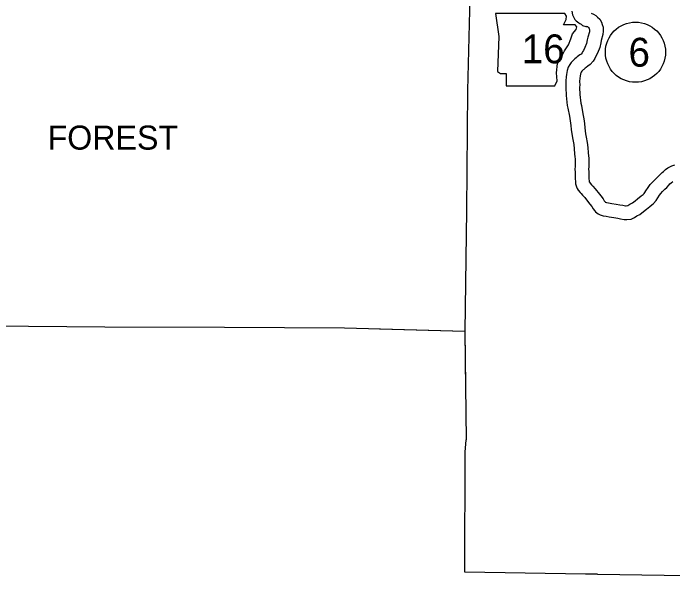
# Model space of a CAD drawing. Extents: x -939622 to -934245, y 1383184 to 1385301.
# Drawn here: x -935392.76 to -935349.36, y 1383951.71 to 1383989.48 of the extents above; entities that cross this region are included whole.
import ezdxf

# ---------------------------------------------------------------- set-up
doc = ezdxf.new("R2010")
doc.units = 0
for name, color, linetype in [('Level 10', 7, 'Continuous'), ('Level 2', 7, 'Continuous'), ('Level 21', 7, 'Continuous'), ('Level 27', 7, 'Continuous'), ('Level 8', 7, 'Continuous')]:
    doc.layers.add(name, color=color, linetype=linetype)

msp = doc.modelspace()

# ---------------------------------------------------------------- linework, layer by layer
at = {"layer": 'Level 10'}
for points in [[(-935356.003, 1383989.615), (-935355.959, 1383989.365), (-935355.815, 1383989.064), (-935355.714, 1383988.98), (-935355.635, 1383988.908), (-935355.538, 1383988.843), (-935355.469, 1383988.795), (-935355.393, 1383988.751), (-935355.294, 1383988.681), (-935355.093, 1383988.616), (-935354.973, 1383988.607), (-935354.958, 1383988.605)], [(-935354.732, 1383989.472), (-935354.587, 1383989.42), (-935354.428, 1383989.324), (-935354.314, 1383989.227), (-935354.168, 1383989.085), (-935354.059, 1383988.894), (-935354.006, 1383988.742), (-935353.947, 1383988.567), (-935353.933, 1383988.293), (-935353.969, 1383988.068), (-935354.075, 1383987.682), (-935354.105, 1383987.54), (-935354.167, 1383987.233), (-935354.322, 1383986.845), (-935354.449, 1383986.608), (-935354.499, 1383986.508), (-935354.598, 1383986.333), (-935354.798, 1383986.111), (-935354.955, 1383986.001), (-935355.072, 1383985.914), (-935355.12, 1383985.868), (-935355.222, 1383985.783), (-935355.262, 1383985.749), (-935355.345, 1383985.659), (-935355.383, 1383985.606), (-935355.421, 1383985.542), (-935355.436, 1383985.497), (-935355.465, 1383985.327), (-935355.478, 1383985.203), (-935355.497, 1383984.992), (-935355.489, 1383984.759), (-935355.49, 1383984.594), (-935355.474, 1383984.123), (-935355.415, 1383983.566), (-935355.378, 1383983.41), (-935355.27, 1383982.848), (-935355.226, 1383982.521), (-935355.174, 1383982.209), (-935355.15, 1383981.931), (-935355.095, 1383981.545), (-935355.055, 1383981.324), (-935354.987, 1383980.973), (-935354.95, 1383980.632), (-935354.923, 1383980.296), (-935354.906, 1383980.097), (-935354.89, 1383979.939), (-935354.884, 1383979.679), (-935354.891, 1383979.384), (-935354.898, 1383979.19), (-935354.896, 1383979.076), (-935354.884, 1383978.926), (-935354.878, 1383978.737), (-935354.878, 1383978.69), (-935354.876, 1383978.583), (-935354.874, 1383978.453), (-935354.87, 1383978.417), (-935354.869, 1383978.408), (-935354.866, 1383978.395), (-935354.86, 1383978.372), (-935354.849, 1383978.354), (-935354.789, 1383978.286), (-935354.701, 1383978.19), (-935354.618, 1383978.085), (-935354.471, 1383977.921), (-935354.185, 1383977.567), (-935354.106, 1383977.46), (-935353.95, 1383977.262), (-935353.873, 1383977.129), (-935353.821, 1383977.071), (-935353.807, 1383977.053), (-935353.801, 1383977.048), (-935353.791, 1383977.044), (-935353.732, 1383977.022), (-935353.584, 1383977), (-935353.383, 1383976.96), (-935353.097, 1383976.911), (-935352.844, 1383976.867), (-935352.654, 1383976.839), (-935352.47, 1383976.805), (-935352.435, 1383976.805), (-935352.336, 1383976.813), (-935352.329, 1383976.817), (-935352.187, 1383976.907), (-935352.014, 1383977), (-935351.832, 1383977.129), (-935351.674, 1383977.262), (-935351.445, 1383977.453), (-935351.313, 1383977.555), (-935351.253, 1383977.607), (-935351.194, 1383977.672), (-935351.126, 1383977.794), (-935350.986, 1383978.015), (-935350.852, 1383978.192), (-935350.677, 1383978.388), (-935350.493, 1383978.548), (-935350.406, 1383978.632), (-935350.267, 1383978.785), (-935350.172, 1383978.887), (-935350.054, 1383978.987), (-935349.969, 1383979.064)], [(-935355.034, 1383988.624), (-935354.975, 1383988.603), (-935354.955, 1383988.591), (-935354.92, 1383988.561), (-935354.887, 1383988.529), (-935354.882, 1383988.521), (-935354.857, 1383988.45), (-935354.839, 1383988.397), (-935354.837, 1383988.341), (-935354.85, 1383988.259), (-935354.95, 1383987.895), (-935354.986, 1383987.724), (-935355.033, 1383987.491), (-935355.139, 1383987.225), (-935355.247, 1383987.024), (-935355.293, 1383986.932), (-935355.333, 1383986.861), (-935355.398, 1383986.79), (-935355.481, 1383986.731), (-935355.652, 1383986.604), (-935355.718, 1383986.541), (-935355.803, 1383986.471), (-935355.889, 1383986.397), (-935356.042, 1383986.23), (-935356.135, 1383986.102), (-935356.242, 1383985.92), (-935356.312, 1383985.719), (-935356.357, 1383985.451), (-935356.374, 1383985.292), (-935356.398, 1383985.017), (-935356.39, 1383984.746), (-935356.39, 1383984.58), (-935356.373, 1383984.06), (-935356.304, 1383983.414), (-935356.258, 1383983.222), (-935356.159, 1383982.702), (-935356.116, 1383982.386), (-935356.068, 1383982.097), (-935356.045, 1383981.828), (-935355.983, 1383981.402), (-935355.94, 1383981.16), (-935355.878, 1383980.838), (-935355.846, 1383980.548), (-935355.82, 1383980.223), (-935355.802, 1383980.014), (-935355.789, 1383979.883), (-935355.785, 1383979.68), (-935355.791, 1383979.41), (-935355.798, 1383979.196), (-935355.795, 1383979.034), (-935355.783, 1383978.877), (-935355.778, 1383978.724), (-935355.779, 1383978.68), (-935355.776, 1383978.565), (-935355.773, 1383978.406), (-935355.765, 1383978.311), (-935355.754, 1383978.241), (-935355.739, 1383978.176), (-935355.704, 1383978.049), (-935355.65, 1383977.94), (-935355.578, 1383977.821), (-935355.458, 1383977.684), (-935355.386, 1383977.605), (-935355.307, 1383977.505), (-935355.156, 1383977.337), (-935354.898, 1383977.017), (-935354.821, 1383976.914), (-935354.697, 1383976.756), (-935354.607, 1383976.6), (-935354.509, 1383976.49), (-935354.446, 1383976.411), (-935354.279, 1383976.278), (-935354.132, 1383976.21), (-935353.952, 1383976.146), (-935353.74, 1383976.113), (-935353.546, 1383976.074), (-935353.25, 1383976.025), (-935352.988, 1383975.978), (-935352.801, 1383975.951), (-935352.553, 1383975.905), (-935352.397, 1383975.905), (-935352.093, 1383975.931), (-935351.89, 1383976.029), (-935351.732, 1383976.13), (-935351.539, 1383976.234), (-935351.282, 1383976.416), (-935351.097, 1383976.572), (-935350.881, 1383976.752), (-935350.743, 1383976.859), (-935350.623, 1383976.962), (-935350.459, 1383977.143), (-935350.353, 1383977.333), (-935350.246, 1383977.502), (-935350.157, 1383977.619), (-935350.043, 1383977.747), (-935349.884, 1383977.886), (-935349.76, 1383978.005), (-935349.605, 1383978.176), (-935349.549, 1383978.236), (-935349.463, 1383978.309), (-935349.368, 1383978.394)], [(-935349.982, 1383979.052), (-935349.848, 1383979.182), (-935349.688, 1383979.304), (-935349.548, 1383979.371), (-935349.42, 1383979.428), (-935349.221, 1383979.508)]]:
    msp.add_lwpolyline(points, dxfattribs=at)
at = {"layer": 'Level 2'}
for points in [[(-935362.635, 1383997.131), (-935362.671, 1383992.304), (-935362.858, 1383984.398), (-935362.929, 1383976.483), (-935363.045, 1383968.532), (-935370.95, 1383968.739), (-935378.846, 1383968.796), (-935386.734, 1383968.814), (-935394.274, 1383968.867), (-935402.188, 1383969.047), (-935410.139, 1383969.116)], [(-935362.635, 1383997.147), (-935362.671, 1383992.304), (-935362.858, 1383984.398), (-935362.929, 1383976.483), (-935363.045, 1383968.532), (-935368.66, 1383968.679)], [(-935363.045, 1383968.532), (-935362.998, 1383964.752)], [(-935363.045, 1383968.532), (-935362.956, 1383961.397)], [(-935354.326, 1383952.549), (-935355.097, 1383952.549), (-935363.038, 1383952.676), (-935363.014, 1383960.58), (-935362.956, 1383961.397)], [(-935354.326, 1383952.549), (-935347.006, 1383952.439), (-935339.811, 1383952.337), (-935331.921, 1383952.123), (-935324.046, 1383951.86), (-935316.225, 1383951.748), (-935313.23, 1383951.715)]]:
    msp.add_lwpolyline(points, dxfattribs=at)
at = {"layer": 'Level 21'}
msp.add_lwpolyline([(-935361.028, 1383989.471), (-935360.799, 1383987.948), (-935360.901, 1383985.639), (-935360.698, 1383985.512), (-935360.317, 1383985.512), (-935360.317, 1383984.7), (-935357.12, 1383984.7), (-935356.967, 1383985.03), (-935357.018, 1383985.563), (-935356.942, 1383986.172), (-935356.663, 1383986.654), (-935356.485, 1383987.009), (-935356.231, 1383987.39), (-935356.079, 1383987.796), (-935355.952, 1383988.126), (-935355.724, 1383988.405), (-935355.673, 1383988.582), (-935355.775, 1383988.709), (-935356.561, 1383988.709), (-935356.384, 1383989.065), (-935356.358, 1383989.293), (-935356.464, 1383989.468)], close=True, dxfattribs=at)
at = {"layer": 'Level 27'}
msp.add_circle((-935351.818, 1383986.911), 1.98, dxfattribs=at)

# ---------------------------------------------------------------- texts
at = {"layer": 'Level 21'}
msp.add_text('16', height=1.9008, dxfattribs=at).set_placement((-935359.304, 1383986.183))
at = {"layer": 'Level 27'}
msp.add_text('6', height=1.901, dxfattribs=at).set_placement((-935352.279, 1383985.961))
at = {"layer": 'Level 8'}
msp.add_text('FOREST', height=1.584, dxfattribs=at).set_placement((-935390.498, 1383980.499))

doc.saveas('drawing.dxf')
